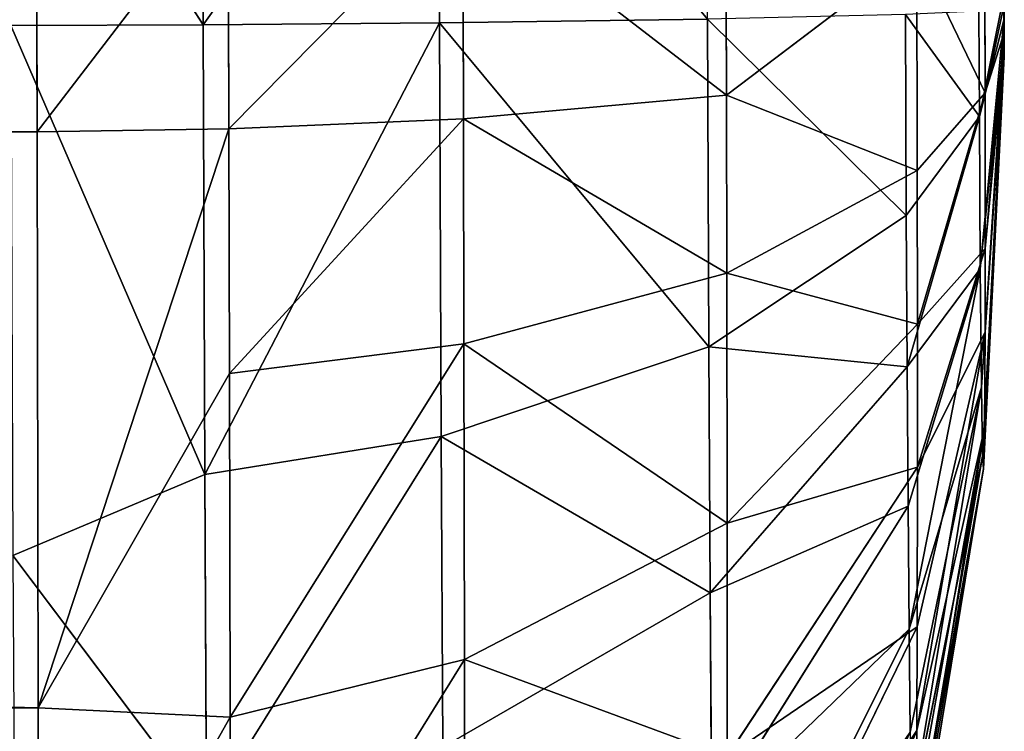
# Model space of a CAD drawing. Extents: x 0 to 230, y 0 to 588.
# Tile 255 of 383: x 137.99 to 140, y 208.89 to 210.34. Entities that reach past the tile are written whole.
import ezdxf

# ---------------------------------------------------------------- set-up
doc = ezdxf.new("R2010")
doc.units = 0
doc.header["$LTSCALE"] = 25.4
doc.layers.get('0').update_dxf_attribs({"color": 13, "linetype": 'CONTINUOUS'})

# ---------------------------------------------------------------- blocks, each defined once
blk = doc.blocks.new('VIPER-I-6512-6513_STL_3')
at = {"color": 250}
for p, q in [((10.6898, 219.128, 637.9085), (10.6878, 219.8567, 637.8472)), ((10.6898, 219.128, 637.9085), (10.6878, 219.8567, 637.8472)), ((11.1725, 219.1319, 637.5885), (11.1707, 219.8021, 637.532)), ((11.1725, 219.1319, 637.5885), (11.1707, 219.8021, 637.532)), ((10.6898, 219.128, 637.9085), (10.2957, 219.7467, 637.9409)), ((10.6898, 219.128, 637.9085), (10.2957, 219.7467, 637.9409)), ((10.3497, 219.422, 629.7925), (10.3514, 218.9095, 629.7913)), ((10.3497, 219.422, 629.7925), (10.3514, 218.9095, 629.7913)), ((10.7411, 219.4182, 629.8724), (10.7427, 218.9154, 629.8715)), ((10.7411, 219.4182, 629.8724), (10.7427, 218.9154, 629.8715)), ((11.2197, 219.3988, 630.1981), (11.2212, 218.9364, 630.1971)), ((11.2197, 219.3988, 630.1981), (11.2212, 218.9364, 630.1971)), ((11.7565, 219.3506, 630.9708), (11.7577, 218.9845, 630.97)), ((11.7565, 219.3506, 630.9708), (11.7577, 218.9845, 630.97)), ((-28.4266, 219.2969, 629.5404), (10.3514, 218.9095, 629.7913)), ((-28.4266, 219.2969, 629.5404), (10.3514, 218.9095, 629.7913)), ((12.146, 219.2786, 632.101), (11.7577, 218.9845, 630.97)), ((12.146, 219.2786, 632.101), (11.7577, 218.9845, 630.97)), ((12.146, 219.2786, 632.101), (12.1472, 218.8307, 632.1281)), ((12.146, 219.2786, 632.101), (12.1472, 218.8307, 632.1281)), ((12.2856, 218.9888, 632.9702), (12.285, 219.2236, 632.956)), ((12.2856, 218.9888, 632.9702), (12.285, 219.2236, 632.956)), ((12.2738, 218.9406, 634.8124), (12.3232, 219.1851, 633.9942)), ((12.2738, 218.9406, 634.8124), (12.3232, 219.1851, 633.9942)), ((12.2856, 218.9888, 632.9702), (12.3245, 219.1691, 633.797)), ((12.2856, 218.9888, 632.9702), (12.3245, 219.1691, 633.797)), ((12.3232, 219.1851, 633.9942), (12.3234, 219.1373, 633.9935)), ((12.3246, 219.1121, 633.8105), (12.3245, 219.1691, 633.797)), ((12.123, 219.1488, 635.6938), (12.1247, 218.7387, 635.6432)), ((12.123, 219.1488, 635.6938), (12.1247, 218.7387, 635.6432)), ((12.2738, 218.9406, 634.8124), (12.2729, 219.1556, 634.8389)), ((12.2738, 218.9406, 634.8124), (12.2729, 219.1556, 634.8389)), ((10.6898, 219.128, 637.9085), (11.1725, 219.1319, 637.5885)), ((10.6898, 219.128, 637.9085), (11.1725, 219.1319, 637.5885)), ((11.7192, 219.1393, 636.8212), (11.1725, 219.1319, 637.5885)), ((11.7192, 219.1393, 636.8212), (11.1725, 219.1319, 637.5885)), ((11.1759, 218.2882, 637.4845), (11.1725, 219.1319, 637.5885)), ((11.1759, 218.2882, 637.4845), (11.1725, 219.1319, 637.5885)), ((11.7219, 218.4714, 636.7389), (11.7192, 219.1393, 636.8212)), ((11.7219, 218.4714, 636.7389), (11.7192, 219.1393, 636.8212)), ((12.2738, 218.9406, 634.8124), (12.3234, 219.1373, 633.9935)), ((12.2738, 218.9406, 634.8124), (12.3234, 219.1373, 633.9935)), ((12.2757, 218.6302, 634.6742), (12.3234, 219.1373, 633.9935)), ((12.2757, 218.6302, 634.6742), (12.3234, 219.1373, 633.9935)), ((12.3234, 219.1373, 633.9935), (12.3236, 219.0944, 633.97)), ((10.6898, 219.128, 637.9085), (10.2974, 219.1262, 637.9836)), ((10.6898, 219.128, 637.9085), (10.2974, 219.1262, 637.9836)), ((10.6935, 218.2106, 637.7955), (10.2974, 219.1262, 637.9836)), ((10.6935, 218.2106, 637.7955), (10.2974, 219.1262, 637.9836)), ((10.6935, 218.2106, 637.7955), (10.6898, 219.128, 637.9085)), ((10.6935, 218.2106, 637.7955), (10.6898, 219.128, 637.9085)), ((12.2856, 218.9888, 632.9702), (12.3246, 219.1121, 633.8105)), ((12.2856, 218.9888, 632.9702), (12.3246, 219.1121, 633.8105)), ((12.2859, 218.6716, 633.092), (12.3246, 219.1121, 633.8105)), ((12.2859, 218.6716, 633.092), (12.3246, 219.1121, 633.8105)), ((12.3245, 219.0778, 633.8438), (12.3246, 219.1121, 633.8105)), ((12.2757, 218.6302, 634.6742), (12.3236, 219.0944, 633.97)), ((12.2757, 218.6302, 634.6742), (12.3236, 219.0944, 633.97)), ((12.278, 218.3886, 634.4343), (12.3236, 219.0944, 633.97)), ((12.278, 218.3886, 634.4343), (12.3236, 219.0944, 633.97)), ((12.3236, 219.0944, 633.97), (12.3239, 219.0713, 633.9375)), ((12.278, 218.3886, 634.4343), (12.3239, 219.0713, 633.9375)), ((12.278, 218.3886, 634.4343), (12.3239, 219.0713, 633.9375)), ((12.2805, 218.2478, 634.1239), (12.3239, 219.0713, 633.9375)), ((12.2805, 218.2478, 634.1239), (12.3239, 219.0713, 633.9375)), ((12.3239, 219.0713, 633.9375), (12.2825, 218.222, 633.8354)), ((12.3239, 219.0713, 633.9375), (12.2825, 218.222, 633.8354)), ((12.2844, 218.3052, 633.5048), (12.3245, 219.0778, 633.8438)), ((12.2844, 218.3052, 633.5048), (12.3245, 219.0778, 633.8438)), ((12.2855, 218.5009, 633.2252), (12.3245, 219.0778, 633.8438)), ((12.2855, 218.5009, 633.2252), (12.3245, 219.0778, 633.8438)), ((12.2859, 218.6716, 633.092), (12.3245, 219.0778, 633.8438)), ((12.2859, 218.6716, 633.092), (12.3245, 219.0778, 633.8438)), ((12.3239, 219.0713, 633.9375), (12.3243, 219.0628, 633.8903)), ((12.3243, 219.0628, 633.8903), (12.3245, 219.0778, 633.8438)), ((12.2825, 218.222, 633.8354), (12.3243, 219.0628, 633.8903)), ((12.2825, 218.222, 633.8354), (12.3243, 219.0628, 633.8903)), ((12.3243, 219.0628, 633.8903), (12.2844, 218.3052, 633.5048)), ((12.3243, 219.0628, 633.8903), (12.2844, 218.3052, 633.5048)), ((12.1472, 218.8307, 632.1281), (12.2856, 218.9888, 632.9702)), ((12.1472, 218.8307, 632.1281), (12.2856, 218.9888, 632.9702)), ((12.1477, 218.5175, 632.2167), (12.2856, 218.9888, 632.9702)), ((12.1477, 218.5175, 632.2167), (12.2856, 218.9888, 632.9702)), ((12.2856, 218.9888, 632.9702), (12.2859, 218.6716, 633.092)), ((12.2856, 218.9888, 632.9702), (12.2859, 218.6716, 633.092)), ((11.7577, 218.9845, 630.97), (11.2212, 218.9364, 630.1971)), ((11.7577, 218.9845, 630.97), (11.2212, 218.9364, 630.1971)), ((11.7577, 218.9845, 630.97), (11.7586, 218.6212, 631.0149)), ((12.1472, 218.8307, 632.1281), (11.7577, 218.9845, 630.97)), ((12.1472, 218.8307, 632.1281), (11.7577, 218.9845, 630.97)), ((11.7577, 218.9845, 630.97), (11.7586, 218.6212, 631.0149)), ((11.2212, 218.9364, 630.1971), (10.7427, 218.9154, 629.8715)), ((11.2212, 218.9364, 630.1971), (10.7427, 218.9154, 629.8715)), ((11.2212, 218.9364, 630.1971), (11.2223, 218.4775, 630.2538)), ((11.2212, 218.9364, 630.1971), (11.2223, 218.4775, 630.2538)), ((12.1247, 218.7387, 635.6432), (12.2738, 218.9406, 634.8124)), ((12.1247, 218.7387, 635.6432), (12.2738, 218.9406, 634.8124)), ((12.1264, 218.4305, 635.5384), (12.2738, 218.9406, 634.8124)), ((12.1264, 218.4305, 635.5384), (12.2738, 218.9406, 634.8124)), ((12.2757, 218.6302, 634.6742), (12.2738, 218.9406, 634.8124)), ((12.2757, 218.6302, 634.6742), (12.2738, 218.9406, 634.8124)), ((-28.4974, 218.7484, 629.5411), (10.3514, 218.9095, 629.7913)), ((-28.4974, 218.7484, 629.5411), (10.3514, 218.9095, 629.7913)), ((10.7427, 218.9154, 629.8715), (10.3514, 218.9095, 629.7913)), ((10.7427, 218.9154, 629.8715), (10.3514, 218.9095, 629.7913)), ((10.3514, 218.9095, 629.7913), (10.3535, 217.7349, 630.0381)), ((10.3514, 218.9095, 629.7913), (10.3535, 217.7349, 630.0381)), ((10.7427, 218.9154, 629.8715), (10.3535, 217.7349, 630.0381)), ((10.7427, 218.9154, 629.8715), (10.3535, 217.7349, 630.0381)), ((10.7427, 218.9154, 629.8715), (10.7439, 218.4164, 629.933)), ((10.7427, 218.9154, 629.8715), (10.7439, 218.4164, 629.933)), ((12.1472, 218.8307, 632.1281), (11.7586, 218.6212, 631.0149)), ((12.1472, 218.8307, 632.1281), (11.7586, 218.6212, 631.0149)), ((12.1472, 218.8307, 632.1281), (12.1477, 218.5175, 632.2167)), ((12.1472, 218.8307, 632.1281), (12.1477, 218.5175, 632.2167)), ((-28.4974, 218.7484, 629.5411), (10.3535, 217.7349, 630.0381)), ((-28.4974, 218.7484, 629.5411), (10.3535, 217.7349, 630.0381)), ((12.1247, 218.7387, 635.6432), (11.7219, 218.4714, 636.7389)), ((12.1247, 218.7387, 635.6432), (11.7219, 218.4714, 636.7389)), ((12.1247, 218.7387, 635.6432), (12.1264, 218.4305, 635.5384)), ((12.1247, 218.7387, 635.6432), (12.1264, 218.4305, 635.5384)), ((12.1477, 218.2254, 632.3605), (12.2859, 218.6716, 633.092)), ((12.1477, 218.2254, 632.3605), (12.2859, 218.6716, 633.092)), ((12.1477, 218.5175, 632.2167), (12.2859, 218.6716, 633.092)), ((12.1477, 218.5175, 632.2167), (12.2859, 218.6716, 633.092)), ((12.2859, 218.6716, 633.092), (12.2855, 218.5009, 633.2252)), ((12.2859, 218.6716, 633.092), (12.2855, 218.5009, 633.2252)), ((12.1264, 218.4305, 635.5384), (12.2757, 218.6302, 634.6742)), ((12.1264, 218.4305, 635.5384), (12.2757, 218.6302, 634.6742)), ((12.1283, 218.1464, 635.3796), (12.2757, 218.6302, 634.6742)), ((12.1283, 218.1464, 635.3796), (12.2757, 218.6302, 634.6742)), ((12.2757, 218.6302, 634.6742), (12.1305, 217.895, 635.1718)), ((12.2757, 218.6302, 634.6742), (12.1305, 217.895, 635.1718)), ((12.278, 218.3886, 634.4343), (12.2757, 218.6302, 634.6742)), ((12.278, 218.3886, 634.4343), (12.2757, 218.6302, 634.6742)), ((11.7586, 218.6212, 631.0149), (11.2223, 218.4775, 630.2538)), ((11.7586, 218.6212, 631.0149), (11.2223, 218.4775, 630.2538)), ((11.7593, 218.1112, 631.1592), (11.7586, 218.6212, 631.0149)), ((11.7593, 218.1112, 631.1592), (11.7586, 218.6212, 631.0149)), ((11.7593, 218.1112, 631.1592), (12.1477, 218.5175, 632.2167)), ((11.7593, 218.1112, 631.1592), (12.1477, 218.5175, 632.2167)), ((12.1477, 218.5175, 632.2167), (12.1477, 218.2254, 632.3605)), ((12.1477, 218.5175, 632.2167), (12.1477, 218.2254, 632.3605)), ((12.2855, 218.5009, 633.2252), (12.1461, 217.6887, 632.8644)), ((12.2855, 218.5009, 633.2252), (12.1461, 217.6887, 632.8644)), ((12.1471, 217.8997, 632.6147), (12.2855, 218.5009, 633.2252)), ((12.1471, 217.8997, 632.6147), (12.2855, 218.5009, 633.2252)), ((12.2855, 218.5009, 633.2252), (12.2844, 218.3052, 633.5048)), ((12.2855, 218.5009, 633.2252), (12.2844, 218.3052, 633.5048)), ((11.2223, 218.4775, 630.2538), (10.7439, 218.4164, 629.933)), ((11.2223, 218.4775, 630.2538), (10.7439, 218.4164, 629.933)), ((11.7219, 218.4714, 636.7389), (11.1759, 218.2882, 637.4845)), ((11.7219, 218.4714, 636.7389), (11.1759, 218.2882, 637.4845)), ((11.2223, 218.4775, 630.2538), (11.2232, 217.8332, 630.436)), ((11.2223, 218.4775, 630.2538), (11.2232, 217.8332, 630.436)), ((11.7246, 217.9696, 636.5682), (11.7219, 218.4714, 636.7389)), ((11.7246, 217.9696, 636.5682), (11.7219, 218.4714, 636.7389)), ((12.1264, 218.4305, 635.5384), (11.7246, 217.9696, 636.5682)), ((12.1264, 218.4305, 635.5384), (11.7246, 217.9696, 636.5682)), ((12.1264, 218.4305, 635.5384), (12.1283, 218.1464, 635.3796)), ((12.1264, 218.4305, 635.5384), (12.1283, 218.1464, 635.3796)), ((10.7439, 218.4164, 629.933), (10.3535, 217.7349, 630.0381)), ((10.7439, 218.4164, 629.933), (10.3535, 217.7349, 630.0381)), ((10.7439, 218.4164, 629.933), (10.7449, 217.7158, 630.1312)), ((10.7439, 218.4164, 629.933), (10.7449, 217.7158, 630.1312)), ((12.1305, 217.895, 635.1718), (12.278, 218.3886, 634.4343)), ((12.1305, 217.895, 635.1718), (12.278, 218.3886, 634.4343)), ((12.1328, 217.6853, 634.9219), (12.278, 218.3886, 634.4343)), ((12.1328, 217.6853, 634.9219), (12.278, 218.3886, 634.4343)), ((12.278, 218.3886, 634.4343), (12.1351, 217.524, 634.6379)), ((12.278, 218.3886, 634.4343), (12.1351, 217.524, 634.6379)), ((12.2805, 218.2478, 634.1239), (12.278, 218.3886, 634.4343)), ((12.2805, 218.2478, 634.1239), (12.278, 218.3886, 634.4343)), ((12.1432, 217.4182, 633.4564), (12.2844, 218.3052, 633.5048)), ((12.1432, 217.4182, 633.4564), (12.2844, 218.3052, 633.5048)), ((12.2844, 218.3052, 633.5048), (12.1448, 217.5263, 633.1482)), ((12.2844, 218.3052, 633.5048), (12.1448, 217.5263, 633.1482)), ((12.1461, 217.6887, 632.8644), (12.2844, 218.3052, 633.5048)), ((12.1461, 217.6887, 632.8644), (12.2844, 218.3052, 633.5048)), ((12.2825, 218.222, 633.8354), (12.2844, 218.3052, 633.5048)), ((12.2825, 218.222, 633.8354), (12.2844, 218.3052, 633.5048)), ((10.6935, 218.2106, 637.7955), (11.1759, 218.2882, 637.4845)), ((10.6935, 218.2106, 637.7955), (11.1759, 218.2882, 637.4845)), ((11.1794, 217.6543, 637.2688), (11.1759, 218.2882, 637.4845)), ((11.1794, 217.6543, 637.2688), (11.1759, 218.2882, 637.4845)), ((12.1351, 217.524, 634.6379), (12.2805, 218.2478, 634.1239)), ((12.1351, 217.524, 634.6379), (12.2805, 218.2478, 634.1239)), ((12.1375, 217.4168, 634.3295), (12.2805, 218.2478, 634.1239)), ((12.1375, 217.4168, 634.3295), (12.2805, 218.2478, 634.1239)), ((12.2805, 218.2478, 634.1239), (12.2825, 218.222, 633.8354)), ((12.2805, 218.2478, 634.1239), (12.2825, 218.222, 633.8354)), ((-28.705, 218.2393, 629.6069), (10.3535, 217.7349, 630.0381)), ((-28.705, 218.2393, 629.6069), (10.3535, 217.7349, 630.0381)), ((12.1477, 218.2254, 632.3605), (11.7593, 217.6356, 631.3933)), ((12.1477, 218.2254, 632.3605), (11.7593, 217.6356, 631.3933)), ((12.1477, 218.2254, 632.3605), (12.1471, 217.8997, 632.6147)), ((12.1477, 218.2254, 632.3605), (12.1471, 217.8997, 632.6147)), ((10.6935, 218.2106, 637.7955), (10.3019, 218.0455, 637.8304)), ((10.6935, 218.2106, 637.7955), (10.3019, 218.0455, 637.8304)), ((10.6972, 217.5213, 637.5609), (10.6935, 218.2106, 637.7955)), ((10.6972, 217.5213, 637.5609), (10.6935, 218.2106, 637.7955)), ((12.1412, 217.3674, 633.779), (12.2825, 218.222, 633.8354)), ((12.1412, 217.3674, 633.779), (12.2825, 218.222, 633.8354)), ((12.2825, 218.222, 633.8354), (12.1432, 217.4182, 633.4564)), ((12.2825, 218.222, 633.8354), (12.1432, 217.4182, 633.4564)), ((12.1283, 218.1464, 635.3796), (11.7278, 217.5069, 636.3095)), ((12.1283, 218.1464, 635.3796), (11.7278, 217.5069, 636.3095)), ((12.1283, 218.1464, 635.3796), (12.1305, 217.895, 635.1718)), ((12.1283, 218.1464, 635.3796), (12.1305, 217.895, 635.1718)), ((11.7593, 218.1112, 631.1592), (11.2232, 217.8332, 630.436)), ((11.7593, 218.1112, 631.1592), (11.2232, 217.8332, 630.436)), ((11.7593, 218.1112, 631.1592), (11.7593, 217.6356, 631.3933)), ((11.7593, 218.1112, 631.1592), (11.7593, 217.6356, 631.3933)), ((10.6972, 217.5213, 637.5609), (10.3019, 218.0455, 637.8304)), ((10.6972, 217.5213, 637.5609), (10.3019, 218.0455, 637.8304)), ((11.7246, 217.9696, 636.5682), (11.1794, 217.6543, 637.2688)), ((11.7246, 217.9696, 636.5682), (11.1794, 217.6543, 637.2688)), ((11.7278, 217.5069, 636.3095), (11.7246, 217.9696, 636.5682)), ((11.7278, 217.5069, 636.3095), (11.7246, 217.9696, 636.5682)), ((12.1305, 217.895, 635.1718), (11.7313, 217.0975, 635.9711)), ((12.1305, 217.895, 635.1718), (11.7313, 217.0975, 635.9711)), ((12.1471, 217.8997, 632.6147), (11.7583, 217.1052, 631.8073)), ((12.1471, 217.8997, 632.6147), (11.7583, 217.1052, 631.8073)), ((12.1305, 217.895, 635.1718), (12.1328, 217.6853, 634.9219)), ((12.1305, 217.895, 635.1718), (12.1328, 217.6853, 634.9219)), ((12.1471, 217.8997, 632.6147), (12.1461, 217.6887, 632.8644)), ((12.1471, 217.8997, 632.6147), (12.1461, 217.6887, 632.8644)), ((11.2232, 217.8332, 630.436), (10.7449, 217.7158, 630.1312)), ((11.2232, 217.8332, 630.436), (10.7449, 217.7158, 630.1312)), ((11.2232, 217.2324, 630.7318), (11.2232, 217.8332, 630.436)), ((11.2232, 217.2324, 630.7318), (11.2232, 217.8332, 630.436)), ((10.3535, 217.7349, 630.0381), (-29.4707, 217.4523, 629.8398)), ((10.3535, 217.7349, 630.0381), (-29.4707, 217.4523, 629.8398)), ((-29.2464, 217.6072, 629.7806), (10.3535, 217.7349, 630.0381)), ((-29.2464, 217.6072, 629.7806), (10.3535, 217.7349, 630.0381)), ((10.3535, 217.7349, 630.0381), (10.3536, 217.0208, 630.3839)), ((10.3535, 217.7349, 630.0381), (10.7449, 217.7158, 630.1312)), ((10.3535, 217.7349, 630.0381), (10.3536, 217.0208, 630.3839)), ((10.3535, 217.7349, 630.0381), (10.7449, 217.7158, 630.1312)), ((10.7449, 217.7158, 630.1312), (10.3536, 217.0208, 630.3839)), ((10.7449, 217.7158, 630.1312), (10.3536, 217.0208, 630.3839)), ((10.7449, 217.7158, 630.1312), (10.7449, 217.0626, 630.4528)), ((10.7449, 217.7158, 630.1312), (10.7449, 217.0626, 630.4528)), ((11.7568, 216.7617, 632.214), (12.1461, 217.6887, 632.8644)), ((11.7568, 216.7617, 632.214), (12.1461, 217.6887, 632.8644)), ((12.1461, 217.6887, 632.8644), (12.1448, 217.5263, 633.1482)), ((12.1461, 217.6887, 632.8644), (12.1448, 217.5263, 633.1482))]:
    blk.add_line(p, q, dxfattribs=at)
at = {"color": 7}
mesh = blk.add_polyface(dxfattribs=at)
corners = [(10.6898, 219.128, 637.9085), (10.6878, 219.8567, 637.8472), (10.2957, 219.7467, 637.9409)]
mesh.append_faces([[corners[k] for k in face] for face in [(0, 1, 2)]], dxfattribs={"color": 7})
mesh = blk.add_polyface(dxfattribs=at)
corners = [(10.6898, 219.128, 637.9085), (11.1707, 219.8021, 637.532), (10.6878, 219.8567, 637.8472), (11.1725, 219.1319, 637.5885)]
mesh.append_faces([[corners[k] for k in face] for face in [(0, 1, 2), (1, 0, 3)]], dxfattribs={"vtx0": -1, "color": 7})
mesh = blk.add_polyface(dxfattribs=at)
corners = [(11.7192, 219.1393, 636.8212), (11.1707, 219.8021, 637.532), (11.1725, 219.1319, 637.5885), (11.7177, 219.6698, 636.7766)]
mesh.append_faces([[corners[k] for k in face] for face in [(0, 1, 2), (1, 0, 3)]], dxfattribs={"vtx0": -1, "color": 7})
mesh = blk.add_polyface(dxfattribs=at)
corners = [(10.6898, 219.128, 637.9085), (10.2957, 219.7467, 637.9409), (10.2974, 219.1262, 637.9836)]
mesh.append_faces([[corners[k] for k in face] for face in [(0, 1, 2)]], dxfattribs={"color": 7})
mesh = blk.add_polyface(dxfattribs=at)
corners = [(10.3514, 218.9095, 629.7913), (-28.4266, 219.2969, 629.5404), (10.3497, 219.422, 629.7925)]
mesh.append_faces([[corners[k] for k in face] for face in [(0, 1, 2)]], dxfattribs={"color": 7})
mesh = blk.add_polyface(dxfattribs=at)
corners = [(10.7411, 219.4182, 629.8724), (10.3514, 218.9095, 629.7913), (10.3497, 219.422, 629.7925), (10.7427, 218.9154, 629.8715)]
mesh.append_faces([[corners[k] for k in face] for face in [(0, 1, 2), (1, 0, 3)]], dxfattribs={"vtx0": -1, "color": 7})
mesh = blk.add_polyface(dxfattribs=at)
corners = [(11.2197, 219.3988, 630.1981), (10.7427, 218.9154, 629.8715), (10.7411, 219.4182, 629.8724), (11.2212, 218.9364, 630.1971)]
mesh.append_faces([[corners[k] for k in face] for face in [(0, 1, 2), (1, 0, 3)]], dxfattribs={"vtx0": -1, "color": 7})
mesh = blk.add_polyface(dxfattribs=at)
corners = [(11.2197, 219.3988, 630.1981), (11.7577, 218.9845, 630.97), (11.2212, 218.9364, 630.1971), (11.7565, 219.3506, 630.9708)]
mesh.append_faces([[corners[k] for k in face] for face in [(0, 1, 2), (1, 0, 3)]], dxfattribs={"vtx0": -1, "color": 7})
mesh = blk.add_polyface(dxfattribs=at)
corners = [(11.7565, 219.3506, 630.9708), (12.146, 219.2786, 632.101), (11.7577, 218.9845, 630.97)]
mesh.append_faces([[corners[k] for k in face] for face in [(0, 1, 2)]], dxfattribs={"color": 7})
mesh = blk.add_polyface(dxfattribs=at)
corners = [(10.3514, 218.9095, 629.7913), (-28.4974, 218.7484, 629.5411), (-28.4266, 219.2969, 629.5404)]
mesh.append_faces([[corners[k] for k in face] for face in [(0, 1, 2)]], dxfattribs={"color": 7})
mesh = blk.add_polyface(dxfattribs=at)
corners = [(12.146, 219.2786, 632.101), (12.1472, 218.8307, 632.1281), (11.7577, 218.9845, 630.97)]
mesh.append_faces([[corners[k] for k in face] for face in [(0, 1, 2)]], dxfattribs={"color": 7})
mesh = blk.add_polyface(dxfattribs=at)
corners = [(12.146, 219.2786, 632.101), (12.2856, 218.9888, 632.9702), (12.1472, 218.8307, 632.1281), (12.285, 219.2236, 632.956)]
mesh.append_faces([[corners[k] for k in face] for face in [(0, 1, 2), (1, 0, 3)]], dxfattribs={"vtx0": -1, "color": 7})
mesh = blk.add_polyface(dxfattribs=at)
corners = [(12.285, 219.2236, 632.956), (12.3245, 219.1691, 633.797), (12.2856, 218.9888, 632.9702)]
mesh.append_faces([[corners[k] for k in face] for face in [(0, 1, 2)]], dxfattribs={"color": 7})
mesh = blk.add_polyface(dxfattribs=at)
corners = [(12.3232, 219.1851, 633.9942), (12.2729, 219.1556, 634.8389), (12.2738, 218.9406, 634.8124)]
mesh.append_faces([[corners[k] for k in face] for face in [(0, 1, 2)]], dxfattribs={"color": 7})
mesh = blk.add_polyface(dxfattribs=at)
corners = [(12.3232, 219.1851, 633.9942), (12.2738, 218.9406, 634.8124), (12.3234, 219.1373, 633.9935)]
mesh.append_faces([[corners[k] for k in face] for face in [(0, 1, 2)]], dxfattribs={"color": 7})
mesh = blk.add_polyface(dxfattribs=at)
corners = [(12.3245, 219.1691, 633.797), (12.3246, 219.1121, 633.8105), (12.2856, 218.9888, 632.9702)]
mesh.append_faces([[corners[k] for k in face] for face in [(0, 1, 2)]], dxfattribs={"color": 7})
mesh = blk.add_polyface(dxfattribs=at)
corners = [(12.1247, 218.7387, 635.6432), (11.7192, 219.1393, 636.8212), (11.7219, 218.4714, 636.7389), (12.123, 219.1488, 635.6938)]
mesh.append_faces([[corners[k] for k in face] for face in [(0, 1, 2), (1, 0, 3)]], dxfattribs={"vtx0": -1, "color": 7})
mesh = blk.add_polyface(dxfattribs=at)
corners = [(12.2738, 218.9406, 634.8124), (12.123, 219.1488, 635.6938), (12.1247, 218.7387, 635.6432), (12.2729, 219.1556, 634.8389)]
mesh.append_faces([[corners[k] for k in face] for face in [(0, 1, 2), (1, 0, 3)]], dxfattribs={"vtx0": -1, "color": 7})
mesh = blk.add_polyface(dxfattribs=at)
corners = [(10.6935, 218.2106, 637.7955), (11.1725, 219.1319, 637.5885), (10.6898, 219.128, 637.9085), (11.1759, 218.2882, 637.4845)]
mesh.append_faces([[corners[k] for k in face] for face in [(0, 1, 2), (1, 0, 3)]], dxfattribs={"vtx0": -1, "color": 7})
mesh = blk.add_polyface(dxfattribs=at)
corners = [(11.7219, 218.4714, 636.7389), (11.1725, 219.1319, 637.5885), (11.1759, 218.2882, 637.4845), (11.7192, 219.1393, 636.8212)]
mesh.append_faces([[corners[k] for k in face] for face in [(0, 1, 2), (1, 0, 3)]], dxfattribs={"vtx0": -1, "color": 7})
mesh = blk.add_polyface(dxfattribs=at)
corners = [(12.3234, 219.1373, 633.9935), (12.2738, 218.9406, 634.8124), (12.2757, 218.6302, 634.6742)]
mesh.append_faces([[corners[k] for k in face] for face in [(0, 1, 2)]], dxfattribs={"color": 7})
mesh = blk.add_polyface(dxfattribs=at)
corners = [(12.3234, 219.1373, 633.9935), (12.2757, 218.6302, 634.6742), (12.3236, 219.0944, 633.97)]
mesh.append_faces([[corners[k] for k in face] for face in [(0, 1, 2)]], dxfattribs={"color": 7})
mesh = blk.add_polyface(dxfattribs=at)
corners = [(10.6935, 218.2106, 637.7955), (10.6898, 219.128, 637.9085), (10.2974, 219.1262, 637.9836)]
mesh.append_faces([[corners[k] for k in face] for face in [(0, 1, 2)]], dxfattribs={"color": 7})
mesh = blk.add_polyface(dxfattribs=at)
corners = [(10.6935, 218.2106, 637.7955), (10.2974, 219.1262, 637.9836), (10.3019, 218.0455, 637.8304)]
mesh.append_faces([[corners[k] for k in face] for face in [(0, 1, 2)]], dxfattribs={"color": 7})
mesh = blk.add_polyface(dxfattribs=at)
corners = [(12.3246, 219.1121, 633.8105), (12.2859, 218.6716, 633.092), (12.2856, 218.9888, 632.9702)]
mesh.append_faces([[corners[k] for k in face] for face in [(0, 1, 2)]], dxfattribs={"color": 7})
mesh = blk.add_polyface(dxfattribs=at)
corners = [(12.3246, 219.1121, 633.8105), (12.3245, 219.0778, 633.8438), (12.2859, 218.6716, 633.092)]
mesh.append_faces([[corners[k] for k in face] for face in [(0, 1, 2)]], dxfattribs={"color": 7})
mesh = blk.add_polyface(dxfattribs=at)
corners = [(12.3236, 219.0944, 633.97), (12.2757, 218.6302, 634.6742), (12.278, 218.3886, 634.4343)]
mesh.append_faces([[corners[k] for k in face] for face in [(0, 1, 2)]], dxfattribs={"color": 7})
mesh = blk.add_polyface(dxfattribs=at)
corners = [(12.3236, 219.0944, 633.97), (12.278, 218.3886, 634.4343), (12.3239, 219.0713, 633.9375)]
mesh.append_faces([[corners[k] for k in face] for face in [(0, 1, 2)]], dxfattribs={"color": 7})
mesh = blk.add_polyface(dxfattribs=at)
corners = [(12.3239, 219.0713, 633.9375), (12.278, 218.3886, 634.4343), (12.2805, 218.2478, 634.1239)]
mesh.append_faces([[corners[k] for k in face] for face in [(0, 1, 2)]], dxfattribs={"color": 7})
mesh = blk.add_polyface(dxfattribs=at)
corners = [(12.3239, 219.0713, 633.9375), (12.2805, 218.2478, 634.1239), (12.2825, 218.222, 633.8354)]
mesh.append_faces([[corners[k] for k in face] for face in [(0, 1, 2)]], dxfattribs={"color": 7})
mesh = blk.add_polyface(dxfattribs=at)
corners = [(12.3239, 219.0713, 633.9375), (12.2825, 218.222, 633.8354), (12.3243, 219.0628, 633.8903)]
mesh.append_faces([[corners[k] for k in face] for face in [(0, 1, 2)]], dxfattribs={"color": 7})
mesh = blk.add_polyface(dxfattribs=at)
corners = [(12.3245, 219.0778, 633.8438), (12.3243, 219.0628, 633.8903), (12.2844, 218.3052, 633.5048)]
mesh.append_faces([[corners[k] for k in face] for face in [(0, 1, 2)]], dxfattribs={"color": 7})
mesh = blk.add_polyface(dxfattribs=at)
corners = [(12.3245, 219.0778, 633.8438), (12.2844, 218.3052, 633.5048), (12.2855, 218.5009, 633.2252)]
mesh.append_faces([[corners[k] for k in face] for face in [(0, 1, 2)]], dxfattribs={"color": 7})
mesh = blk.add_polyface(dxfattribs=at)
corners = [(12.3245, 219.0778, 633.8438), (12.2855, 218.5009, 633.2252), (12.2859, 218.6716, 633.092)]
mesh.append_faces([[corners[k] for k in face] for face in [(0, 1, 2)]], dxfattribs={"color": 7})
mesh = blk.add_polyface(dxfattribs=at)
corners = [(12.3243, 219.0628, 633.8903), (12.2825, 218.222, 633.8354), (12.2844, 218.3052, 633.5048)]
mesh.append_faces([[corners[k] for k in face] for face in [(0, 1, 2)]], dxfattribs={"color": 7})
mesh = blk.add_polyface(dxfattribs=at)
corners = [(12.2856, 218.9888, 632.9702), (12.1477, 218.5175, 632.2167), (12.1472, 218.8307, 632.1281)]
mesh.append_faces([[corners[k] for k in face] for face in [(0, 1, 2)]], dxfattribs={"color": 7})
mesh = blk.add_polyface(dxfattribs=at)
corners = [(12.2856, 218.9888, 632.9702), (12.2859, 218.6716, 633.092), (12.1477, 218.5175, 632.2167)]
mesh.append_faces([[corners[k] for k in face] for face in [(0, 1, 2)]], dxfattribs={"color": 7})
mesh = blk.add_polyface(dxfattribs=at)
corners = [(11.2212, 218.9364, 630.1971), (11.7586, 218.6212, 631.0149), (11.2223, 218.4775, 630.2538), (11.7577, 218.9845, 630.97)]
mesh.append_faces([[corners[k] for k in face] for face in [(0, 1, 2), (1, 0, 3)]], dxfattribs={"vtx0": -1, "color": 7})
mesh = blk.add_polyface(dxfattribs=at)
corners = [(11.7577, 218.9845, 630.97), (12.1472, 218.8307, 632.1281), (11.7586, 218.6212, 631.0149)]
mesh.append_faces([[corners[k] for k in face] for face in [(0, 1, 2)]], dxfattribs={"color": 7})
mesh = blk.add_polyface(dxfattribs=at)
corners = [(11.2212, 218.9364, 630.1971), (10.7439, 218.4164, 629.933), (10.7427, 218.9154, 629.8715), (11.2223, 218.4775, 630.2538)]
mesh.append_faces([[corners[k] for k in face] for face in [(0, 1, 2), (1, 0, 3)]], dxfattribs={"vtx0": -1, "color": 7})
mesh = blk.add_polyface(dxfattribs=at)
corners = [(12.2738, 218.9406, 634.8124), (12.1247, 218.7387, 635.6432), (12.1264, 218.4305, 635.5384)]
mesh.append_faces([[corners[k] for k in face] for face in [(0, 1, 2)]], dxfattribs={"color": 7})
mesh = blk.add_polyface(dxfattribs=at)
corners = [(12.2738, 218.9406, 634.8124), (12.1264, 218.4305, 635.5384), (12.2757, 218.6302, 634.6742)]
mesh.append_faces([[corners[k] for k in face] for face in [(0, 1, 2)]], dxfattribs={"color": 7})
mesh = blk.add_polyface(dxfattribs=at)
corners = [(10.3535, 217.7349, 630.0381), (-28.4974, 218.7484, 629.5411), (10.3514, 218.9095, 629.7913)]
mesh.append_faces([[corners[k] for k in face] for face in [(0, 1, 2)]], dxfattribs={"color": 7})
mesh = blk.add_polyface(dxfattribs=at)
corners = [(10.7427, 218.9154, 629.8715), (10.3535, 217.7349, 630.0381), (10.3514, 218.9095, 629.7913)]
mesh.append_faces([[corners[k] for k in face] for face in [(0, 1, 2)]], dxfattribs={"color": 7})
mesh = blk.add_polyface(dxfattribs=at)
corners = [(10.7439, 218.4164, 629.933), (10.3535, 217.7349, 630.0381), (10.7427, 218.9154, 629.8715)]
mesh.append_faces([[corners[k] for k in face] for face in [(0, 1, 2)]], dxfattribs={"color": 7})
mesh = blk.add_polyface(dxfattribs=at)
corners = [(11.7586, 218.6212, 631.0149), (12.1477, 218.5175, 632.2167), (11.7593, 218.1112, 631.1592), (12.1472, 218.8307, 632.1281)]
mesh.append_faces([[corners[k] for k in face] for face in [(0, 1, 2), (1, 0, 3)]], dxfattribs={"vtx0": -1, "color": 7})
mesh = blk.add_polyface(dxfattribs=at)
corners = [(10.3535, 217.7349, 630.0381), (-28.705, 218.2393, 629.6069), (-28.4974, 218.7484, 629.5411)]
mesh.append_faces([[corners[k] for k in face] for face in [(0, 1, 2)]], dxfattribs={"color": 7})
mesh = blk.add_polyface(dxfattribs=at)
corners = [(12.1264, 218.4305, 635.5384), (11.7219, 218.4714, 636.7389), (11.7246, 217.9696, 636.5682), (12.1247, 218.7387, 635.6432)]
mesh.append_faces([[corners[k] for k in face] for face in [(0, 1, 2), (1, 0, 3)]], dxfattribs={"vtx0": -1, "color": 7})
mesh = blk.add_polyface(dxfattribs=at)
corners = [(12.1477, 218.2254, 632.3605), (12.2855, 218.5009, 633.2252), (12.1471, 217.8997, 632.6147), (12.2859, 218.6716, 633.092)]
mesh.append_faces([[corners[k] for k in face] for face in [(0, 1, 2), (1, 0, 3)]], dxfattribs={"vtx0": -1, "color": 7})
mesh = blk.add_polyface(dxfattribs=at)
corners = [(12.2859, 218.6716, 633.092), (12.1477, 218.2254, 632.3605), (12.1477, 218.5175, 632.2167)]
mesh.append_faces([[corners[k] for k in face] for face in [(0, 1, 2)]], dxfattribs={"color": 7})
mesh = blk.add_polyface(dxfattribs=at)
corners = [(12.2757, 218.6302, 634.6742), (12.1264, 218.4305, 635.5384), (12.1283, 218.1464, 635.3796)]
mesh.append_faces([[corners[k] for k in face] for face in [(0, 1, 2)]], dxfattribs={"color": 7})
mesh = blk.add_polyface(dxfattribs=at)
corners = [(12.2757, 218.6302, 634.6742), (12.1283, 218.1464, 635.3796), (12.1305, 217.895, 635.1718)]
mesh.append_faces([[corners[k] for k in face] for face in [(0, 1, 2)]], dxfattribs={"color": 7})
mesh = blk.add_polyface(dxfattribs=at)
corners = [(12.2757, 218.6302, 634.6742), (12.1305, 217.895, 635.1718), (12.278, 218.3886, 634.4343)]
mesh.append_faces([[corners[k] for k in face] for face in [(0, 1, 2)]], dxfattribs={"color": 7})
mesh = blk.add_polyface(dxfattribs=at)
corners = [(11.2223, 218.4775, 630.2538), (11.7593, 218.1112, 631.1592), (11.2232, 217.8332, 630.436), (11.7586, 218.6212, 631.0149)]
mesh.append_faces([[corners[k] for k in face] for face in [(0, 1, 2), (1, 0, 3)]], dxfattribs={"vtx0": -1, "color": 7})
mesh = blk.add_polyface(dxfattribs=at)
corners = [(11.7593, 218.1112, 631.1592), (12.1477, 218.2254, 632.3605), (11.7593, 217.6356, 631.3933), (12.1477, 218.5175, 632.2167)]
mesh.append_faces([[corners[k] for k in face] for face in [(0, 1, 2), (1, 0, 3)]], dxfattribs={"vtx0": -1, "color": 7})
mesh = blk.add_polyface(dxfattribs=at)
corners = [(12.2855, 218.5009, 633.2252), (12.1461, 217.6887, 632.8644), (12.1471, 217.8997, 632.6147)]
mesh.append_faces([[corners[k] for k in face] for face in [(0, 1, 2)]], dxfattribs={"color": 7})
mesh = blk.add_polyface(dxfattribs=at)
corners = [(12.2855, 218.5009, 633.2252), (12.2844, 218.3052, 633.5048), (12.1461, 217.6887, 632.8644)]
mesh.append_faces([[corners[k] for k in face] for face in [(0, 1, 2)]], dxfattribs={"color": 7})
mesh = blk.add_polyface(dxfattribs=at)
corners = [(11.2223, 218.4775, 630.2538), (10.7449, 217.7158, 630.1312), (10.7439, 218.4164, 629.933), (11.2232, 217.8332, 630.436)]
mesh.append_faces([[corners[k] for k in face] for face in [(0, 1, 2), (1, 0, 3)]], dxfattribs={"vtx0": -1, "color": 7})
mesh = blk.add_polyface(dxfattribs=at)
corners = [(11.7246, 217.9696, 636.5682), (11.1759, 218.2882, 637.4845), (11.1794, 217.6543, 637.2688), (11.7219, 218.4714, 636.7389)]
mesh.append_faces([[corners[k] for k in face] for face in [(0, 1, 2), (1, 0, 3)]], dxfattribs={"vtx0": -1, "color": 7})
mesh = blk.add_polyface(dxfattribs=at)
corners = [(12.1283, 218.1464, 635.3796), (11.7246, 217.9696, 636.5682), (11.7278, 217.5069, 636.3095), (12.1264, 218.4305, 635.5384)]
mesh.append_faces([[corners[k] for k in face] for face in [(0, 1, 2), (1, 0, 3)]], dxfattribs={"vtx0": -1, "color": 7})
mesh = blk.add_polyface(dxfattribs=at)
corners = [(10.7449, 217.7158, 630.1312), (10.3535, 217.7349, 630.0381), (10.7439, 218.4164, 629.933)]
mesh.append_faces([[corners[k] for k in face] for face in [(0, 1, 2)]], dxfattribs={"color": 7})
mesh = blk.add_polyface(dxfattribs=at)
corners = [(12.278, 218.3886, 634.4343), (12.1305, 217.895, 635.1718), (12.1328, 217.6853, 634.9219)]
mesh.append_faces([[corners[k] for k in face] for face in [(0, 1, 2)]], dxfattribs={"color": 7})
mesh = blk.add_polyface(dxfattribs=at)
corners = [(12.278, 218.3886, 634.4343), (12.1328, 217.6853, 634.9219), (12.1351, 217.524, 634.6379)]
mesh.append_faces([[corners[k] for k in face] for face in [(0, 1, 2)]], dxfattribs={"color": 7})
mesh = blk.add_polyface(dxfattribs=at)
corners = [(12.278, 218.3886, 634.4343), (12.1351, 217.524, 634.6379), (12.2805, 218.2478, 634.1239)]
mesh.append_faces([[corners[k] for k in face] for face in [(0, 1, 2)]], dxfattribs={"color": 7})
mesh = blk.add_polyface(dxfattribs=at)
corners = [(12.2844, 218.3052, 633.5048), (12.2825, 218.222, 633.8354), (12.1432, 217.4182, 633.4564)]
mesh.append_faces([[corners[k] for k in face] for face in [(0, 1, 2)]], dxfattribs={"color": 7})
mesh = blk.add_polyface(dxfattribs=at)
corners = [(12.2844, 218.3052, 633.5048), (12.1432, 217.4182, 633.4564), (12.1448, 217.5263, 633.1482)]
mesh.append_faces([[corners[k] for k in face] for face in [(0, 1, 2)]], dxfattribs={"color": 7})
mesh = blk.add_polyface(dxfattribs=at)
corners = [(12.2844, 218.3052, 633.5048), (12.1448, 217.5263, 633.1482), (12.1461, 217.6887, 632.8644)]
mesh.append_faces([[corners[k] for k in face] for face in [(0, 1, 2)]], dxfattribs={"color": 7})
mesh = blk.add_polyface(dxfattribs=at)
corners = [(10.6972, 217.5213, 637.5609), (11.1759, 218.2882, 637.4845), (10.6935, 218.2106, 637.7955), (11.1794, 217.6543, 637.2688)]
mesh.append_faces([[corners[k] for k in face] for face in [(0, 1, 2), (1, 0, 3)]], dxfattribs={"vtx0": -1, "color": 7})
mesh = blk.add_polyface(dxfattribs=at)
corners = [(12.2805, 218.2478, 634.1239), (12.1351, 217.524, 634.6379), (12.1375, 217.4168, 634.3295)]
mesh.append_faces([[corners[k] for k in face] for face in [(0, 1, 2)]], dxfattribs={"color": 7})
mesh = blk.add_polyface(dxfattribs=at)
corners = [(12.2825, 218.222, 633.8354), (12.1375, 217.4168, 634.3295), (12.1412, 217.3674, 633.779), (12.2805, 218.2478, 634.1239)]
mesh.append_faces([[corners[k] for k in face] for face in [(0, 1, 2), (1, 0, 3)]], dxfattribs={"vtx0": -1, "color": 7})
mesh = blk.add_polyface(dxfattribs=at)
corners = [(10.3535, 217.7349, 630.0381), (-29.2464, 217.6072, 629.7806), (-28.705, 218.2393, 629.6069)]
mesh.append_faces([[corners[k] for k in face] for face in [(0, 1, 2)]], dxfattribs={"color": 7})
mesh = blk.add_polyface(dxfattribs=at)
corners = [(11.7593, 217.6356, 631.3933), (12.1471, 217.8997, 632.6147), (11.7583, 217.1052, 631.8073), (12.1477, 218.2254, 632.3605)]
mesh.append_faces([[corners[k] for k in face] for face in [(0, 1, 2), (1, 0, 3)]], dxfattribs={"vtx0": -1, "color": 7})
mesh = blk.add_polyface(dxfattribs=at)
corners = [(10.6972, 217.5213, 637.5609), (10.6935, 218.2106, 637.7955), (10.3019, 218.0455, 637.8304)]
mesh.append_faces([[corners[k] for k in face] for face in [(0, 1, 2)]], dxfattribs={"color": 7})
mesh = blk.add_polyface(dxfattribs=at)
corners = [(12.2825, 218.222, 633.8354), (12.1412, 217.3674, 633.779), (12.1432, 217.4182, 633.4564)]
mesh.append_faces([[corners[k] for k in face] for face in [(0, 1, 2)]], dxfattribs={"color": 7})
mesh = blk.add_polyface(dxfattribs=at)
corners = [(12.1305, 217.895, 635.1718), (11.7278, 217.5069, 636.3095), (11.7313, 217.0975, 635.9711), (12.1283, 218.1464, 635.3796)]
mesh.append_faces([[corners[k] for k in face] for face in [(0, 1, 2), (1, 0, 3)]], dxfattribs={"vtx0": -1, "color": 7})
mesh = blk.add_polyface(dxfattribs=at)
corners = [(11.2232, 217.8332, 630.436), (11.7593, 217.6356, 631.3933), (11.2232, 217.2324, 630.7318), (11.7593, 218.1112, 631.1592)]
mesh.append_faces([[corners[k] for k in face] for face in [(0, 1, 2), (1, 0, 3)]], dxfattribs={"vtx0": -1, "color": 7})
mesh = blk.add_polyface(dxfattribs=at)
corners = [(10.6972, 217.5213, 637.5609), (10.3019, 218.0455, 637.8304), (10.305, 217.4885, 637.6292)]
mesh.append_faces([[corners[k] for k in face] for face in [(0, 1, 2)]], dxfattribs={"color": 7})
mesh = blk.add_polyface(dxfattribs=at)
corners = [(11.7278, 217.5069, 636.3095), (11.1794, 217.6543, 637.2688), (11.1834, 217.0699, 636.9421), (11.7246, 217.9696, 636.5682)]
mesh.append_faces([[corners[k] for k in face] for face in [(0, 1, 2), (1, 0, 3)]], dxfattribs={"vtx0": -1, "color": 7})
mesh = blk.add_polyface(dxfattribs=at)
corners = [(12.1328, 217.6853, 634.9219), (11.7313, 217.0975, 635.9711), (11.735, 216.7561, 635.5642), (12.1305, 217.895, 635.1718)]
mesh.append_faces([[corners[k] for k in face] for face in [(0, 1, 2), (1, 0, 3)]], dxfattribs={"vtx0": -1, "color": 7})
mesh = blk.add_polyface(dxfattribs=at)
corners = [(11.7583, 217.1052, 631.8073), (12.1461, 217.6887, 632.8644), (11.7568, 216.7617, 632.214), (12.1471, 217.8997, 632.6147)]
mesh.append_faces([[corners[k] for k in face] for face in [(0, 1, 2), (1, 0, 3)]], dxfattribs={"vtx0": -1, "color": 7})
mesh = blk.add_polyface(dxfattribs=at)
corners = [(11.2232, 217.8332, 630.436), (10.7449, 217.0626, 630.4528), (10.7449, 217.7158, 630.1312), (11.2232, 217.2324, 630.7318)]
mesh.append_faces([[corners[k] for k in face] for face in [(0, 1, 2), (1, 0, 3)]], dxfattribs={"vtx0": -1, "color": 7})
mesh = blk.add_polyface(dxfattribs=at)
corners = [(10.3535, 217.7349, 630.0381), (-29.4707, 217.4523, 629.8398), (-29.2464, 217.6072, 629.7806)]
mesh.append_faces([[corners[k] for k in face] for face in [(0, 1, 2)]], dxfattribs={"color": 7})
mesh = blk.add_polyface(dxfattribs=at)
corners = [(10.3536, 217.0208, 630.3839), (-29.4707, 217.4523, 629.8398), (10.3535, 217.7349, 630.0381)]
mesh.append_faces([[corners[k] for k in face] for face in [(0, 1, 2)]], dxfattribs={"color": 7})
mesh = blk.add_polyface(dxfattribs=at)
corners = [(10.7449, 217.7158, 630.1312), (10.3536, 217.0208, 630.3839), (10.3535, 217.7349, 630.0381)]
mesh.append_faces([[corners[k] for k in face] for face in [(0, 1, 2)]], dxfattribs={"color": 7})
mesh = blk.add_polyface(dxfattribs=at)
corners = [(10.7449, 217.0626, 630.4528), (10.3536, 217.0208, 630.3839), (10.7449, 217.7158, 630.1312)]
mesh.append_faces([[corners[k] for k in face] for face in [(0, 1, 2)]], dxfattribs={"color": 7})
mesh = blk.add_polyface(dxfattribs=at)
corners = [(11.7568, 216.7617, 632.214), (12.1448, 217.5263, 633.1482), (11.7546, 216.4972, 632.676), (12.1461, 217.6887, 632.8644)]
mesh.append_faces([[corners[k] for k in face] for face in [(0, 1, 2), (1, 0, 3)]], dxfattribs={"vtx0": -1, "color": 7})
blk = doc.blocks.new('GRUPUJ_1')
at = {"color": 0}
blk.add_blockref('VIPER-I-6512-6513_STL_3', (127.6715, -8.7968, -2.1073), dxfattribs=at)

msp = doc.modelspace()

# ---------------------------------------------------------------- block references
at = {"color": 0}
msp.add_blockref('GRUPUJ_1', (0, 0), dxfattribs=at)

doc.saveas('drawing.dxf')
